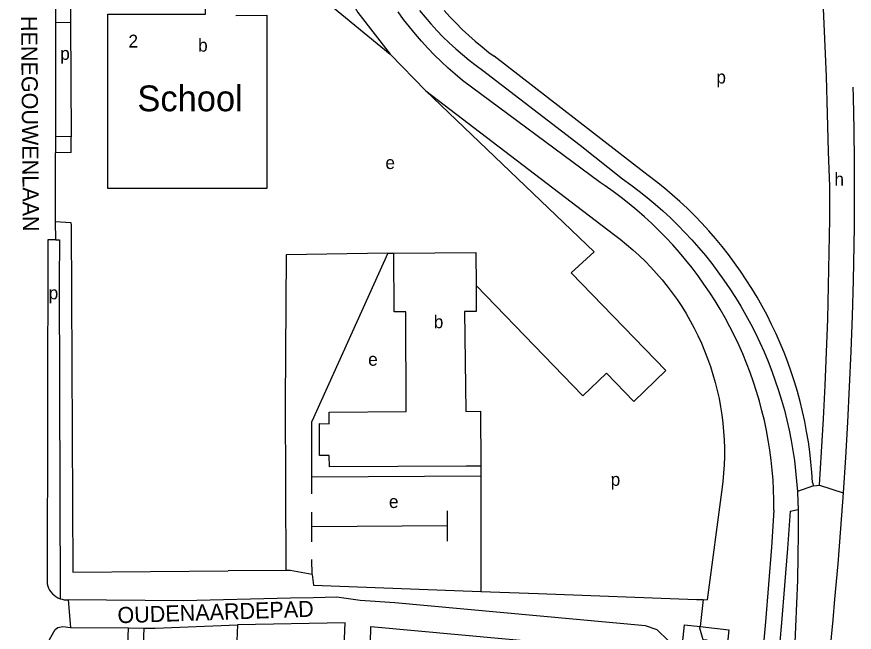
# Model space of a CAD drawing. Extents: x 159675 to 162108, y 386471 to 388472.
# Drawn here: x 161848.2 to 162108.1, y 388087.2 to 388278.2 of the extents above; entities that cross this region are included whole.
import ezdxf

# ---------------------------------------------------------------- set-up
doc = ezdxf.new("R2010")
doc.units = 0
for name, color, linetype in [('BLT_Basislijn', 7, 'Continuous'), ('BLT_Bebouwing', 7, 'Continuous'), ('BLT_Bebouwing_beschrifting', 7, 'Continuous'), ('BLT_Centroide', 7, 'Continuous'), ('BLT_Huisnummer_reeks', 7, 'Continuous'), ('BLT_Straatnaam', 7, 'Continuous'), ('BLT_Vlakafsluiter', 7, 'Continuous')]:
    doc.layers.add(name, color=color, linetype=linetype)

msp = doc.modelspace()

# ---------------------------------------------------------------- linework, layer by layer
at = {"layer": 'BLT_Basislijn'}
for p, q in [((161860.26, 388280.83), (161860.26, 388276.3)), ((161864.85, 388280.93), (161864.87, 388276.39)), ((161860.26, 388276.3), (161860.25, 388241.02)), ((161864.87, 388276.39), (161860.26, 388276.3)), ((161864.87, 388276.39), (161865.07, 388240.88)), ((161964.06, 388266.52), (161975.2, 388255.22)), ((162042.87, 388229.89), (161996.37, 388265.92)), ((162029.23, 388226.75), (161986.56, 388258.42)), ((161975.2, 388255.22), (162033.41, 388210.66)), ((161860.25, 388241.02), (161860.24, 388235.93)), ((161865.07, 388240.88), (161860.25, 388241.02)), ((161865.12, 388236.03), (161865.07, 388240.88)), ((161865.12, 388236.03), (161860.24, 388235.93)), ((161860.28, 388214.65), (161860.24, 388235.93)), ((161860.38, 388208.92), (161860.28, 388214.65)), ((161931.52, 388158.51), (161931.7, 388106.38)), ((161939.82, 388135.44), (161992.2, 388135.77)), ((161992.2, 388135.77), (161992.25, 388099.86)), ((162067.12, 388132.24), (162062.45, 388097.28)), ((161939.77, 388119.96), (161939.75, 388124.46)), ((161981.88, 388120.19), (161981.86, 388124.83)), ((162088.2, 388124.81), (162090.7, 388125.26)), ((161981.88, 388120.19), (161939.77, 388119.96)), ((161939.84, 388115.22), (161939.77, 388119.96)), ((161981.88, 388115.42), (161981.88, 388120.19)), ((161939.85, 388105.11), (161939.8, 388109.73)), ((161865.67, 388105.83), (161913.85, 388106.21)), ((161931.7, 388106.38), (161913.85, 388106.21)), ((161939.85, 388105.11), (161940.33, 388101.78)), ((161940.33, 388101.78), (161992.25, 388099.86)), ((161992.25, 388099.86), (162010.02, 388099.21)), ((161940.36, 388097.93), (161933.19, 388097.75)), ((162010.02, 388099.21), (162059.19, 388097.4)), ((162059.19, 388097.4), (162061.23, 388097.32)), ((162061.23, 388097.32), (162060.31, 388088.99)), ((162061.23, 388097.32), (162062.45, 388097.28)), ((161864.94, 388088.7), (161882.89, 388088.55)), ((161882.89, 388088.55), (161887.72, 388088.51))]:
    msp.add_line(p, q, dxfattribs=at)
for points in [[(161936.74, 388360.11), (161938.19, 388330.51), (161939.99, 388315.57), (161941.48, 388308.4), (161944.32, 388299.31), (161948.47, 388289.38), (161954.03, 388279.48), (161964.06, 388266.52)], [(162100.55, 388225.49), (162100.19, 388236.33), (162099.88, 388247.99), (162099.5, 388259.64), (162099.03, 388271.3), (162098.49, 388282.94), (162097.86, 388294.59), (162097.16, 388306.23), (162096.37, 388317.86), (162095.51, 388329.49), (162095.11, 388334.48)], [(161986.56, 388258.42), (161984.31, 388260.29), (161982.11, 388262.22), (161979.96, 388264.22), (161977.86, 388266.27), (161975.83, 388268.37), (161973.85, 388270.53), (161971.93, 388272.75), (161970.07, 388275.01), (161968.27, 388277.33), (161966.54, 388279.69)], [(161973.2, 388280.14), (161974.93, 388278.02), (161976.71, 388275.94), (161978.56, 388273.92), (161980.46, 388271.95), (161982.42, 388270.04), (161984.44, 388268.19), (161986.51, 388266.4), (161988.63, 388264.67), (161990.8, 388263), (161992.72, 388261.61)], [(161980.85, 388280.14), (161982.67, 388278.11), (161984.55, 388276.13), (161986.49, 388274.21), (161988.48, 388272.34), (161990.52, 388270.54), (161992.62, 388268.8), (161994.77, 388267.11), (161996.37, 388265.92)], [(161992.72, 388261.61), (162023.02, 388238.29), (162036.24, 388227.88)], [(162107.71, 388256.27), (162107.8, 388253.17), (162107.99, 388243.16), (162108.1, 388233.16), (162108.13, 388223.15), (162108.09, 388213.14), (162108.02, 388207.32)], [(162095.2, 388133.63), (162094.99, 388136.82), (162094.7, 388139.99), (162094.33, 388143.16), (162093.89, 388146.32), (162093.36, 388149.46), (162092.76, 388152.6), (162092.08, 388155.71), (162091.32, 388158.81), (162090.48, 388161.89), (162089.56, 388164.94), (162088.57, 388167.97), (162087.51, 388170.98), (162086.36, 388173.96), (162085.15, 388176.91), (162083.86, 388179.82), (162082.49, 388182.71), (162081.06, 388185.55), (162079.56, 388188.37), (162077.98, 388191.14), (162076.34, 388193.87), (162074.62, 388196.56), (162072.84, 388199.21), (162071, 388201.81), (162069.09, 388204.37), (162067.12, 388206.87), (162065.08, 388209.33), (162062.98, 388211.73), (162060.83, 388214.08), (162058.61, 388216.38), (162056.34, 388218.62), (162054.02, 388220.8), (162051.63, 388222.92), (162049.2, 388224.98), (162046.72, 388226.98), (162044.18, 388228.92), (162042.87, 388229.89)], [(162036.24, 388227.88), (162038.84, 388226.01), (162041.38, 388224.09), (162043.88, 388222.1), (162046.33, 388220.05), (162048.72, 388217.93), (162051.07, 388215.76), (162053.35, 388213.54), (162055.58, 388211.25), (162057.76, 388208.91), (162059.87, 388206.51), (162061.92, 388204.07), (162063.91, 388201.57), (162065.84, 388199.02), (162067.7, 388196.43), (162069.5, 388193.79), (162071.23, 388191.1), (162072.89, 388188.38), (162074.49, 388185.61), (162076.01, 388182.8), (162077.46, 388179.96), (162078.85, 388177.08), (162080.15, 388174.17), (162081.39, 388171.22), (162082.55, 388168.25), (162083.64, 388165.24), (162084.65, 388162.22), (162085.58, 388159.16), (162086.44, 388156.09), (162087.22, 388152.99), (162087.93, 388149.87), (162088.55, 388146.74), (162089.1, 388143.6), (162089.57, 388140.44), (162089.95, 388137.27), (162090.26, 388134.09), (162090.49, 388130.9)], [(162083.21, 388125.13), (162083.2, 388128.24), (162083.11, 388131.35), (162082.93, 388134.45), (162082.68, 388137.54), (162082.35, 388140.63), (162081.93, 388143.71), (162081.44, 388146.78), (162080.87, 388149.84), (162080.23, 388152.87), (162079.5, 388155.9), (162078.7, 388158.9), (162077.81, 388161.88), (162076.86, 388164.83), (162075.82, 388167.76), (162074.71, 388170.66), (162073.53, 388173.54), (162072.28, 388176.38), (162070.95, 388179.19), (162069.55, 388181.96), (162068.08, 388184.7), (162066.53, 388187.4), (162064.92, 388190.05), (162063.24, 388192.67), (162061.5, 388195.24), (162059.69, 388197.76), (162057.81, 388200.24), (162055.88, 388202.67), (162053.88, 388205.05), (162051.81, 388207.37), (162049.69, 388209.64), (162047.52, 388211.86), (162045.28, 388214.02), (162042.99, 388216.12), (162040.65, 388218.16), (162038.26, 388220.14), (162035.81, 388222.06), (162033.32, 388223.91), (162030.78, 388225.7), (162029.23, 388226.75)], [(162097.31, 388132.86), (162097.99, 388143.15), (162098.59, 388153.45), (162099.11, 388163.76), (162099.55, 388174.06), (162099.91, 388184.37), (162100.19, 388194.68), (162100.39, 388204.99), (162100.51, 388215.31), (162100.55, 388225.49)], [(161860.28, 388214.65), (161865.04, 388214.29), (161865.1, 388213.44), (161865.67, 388105.83)], [(161860.38, 388208.92), (161857.84, 388208.93), (161857.68, 388102.23)], [(161860.38, 388208.92), (161861.46, 388208.93), (161861.34, 388195.91), (161861.68, 388097.61)], [(162033.41, 388210.66), (162035.47, 388209.11), (162037.49, 388207.5), (162039.46, 388205.82), (162041.37, 388204.09), (162043.23, 388202.3), (162045.04, 388200.45), (162046.78, 388198.54), (162048.47, 388196.58), (162050.09, 388194.58), (162051.65, 388192.52), (162053.15, 388190.41), (162054.58, 388188.26), (162055.94, 388186.07), (162057.24, 388183.83), (162058.46, 388181.56), (162059.62, 388179.25), (162060.7, 388176.9), (162061.71, 388174.52), (162062.64, 388172.11), (162063.5, 388169.68), (162064.29, 388167.22), (162064.99, 388164.73), (162065.62, 388162.23), (162066.17, 388159.7), (162066.65, 388157.17), (162067.04, 388154.61), (162067.36, 388152.05), (162067.59, 388149.48), (162067.75, 388146.9), (162067.83, 388144.32), (162067.82, 388141.73), (162067.74, 388139.15), (162067.57, 388136.57), (162067.33, 388134), (162067.12, 388132.24)], [(162108.02, 388207.32), (162107.78, 388196.33), (162107.47, 388185.33), (162107.07, 388174.34), (162106.59, 388163.35), (162106.04, 388152.37), (162105.4, 388141.39), (162104.68, 388130.41)], [(161939.78, 388130.15), (161939.82, 388135.44)], [(162095.2, 388133.63), (162095.45, 388132.63)], [(162090.49, 388130.9), (162090.64, 388127.71), (162090.7, 388125.26)], [(162095.45, 388132.63), (162097.31, 388132.86)], [(162104.68, 388130.41), (162103.88, 388119.44), (162103.01, 388108.48), (162102.05, 388097.52), (162101.45, 388091.1)], [(162083.21, 388125.13), (162082.42, 388113.58), (162081.54, 388102.03), (162080.59, 388090.49), (162079.55, 388078.95), (162078.44, 388067.42), (162077.25, 388055.9), (162075.97, 388044.39), (162075.2, 388037.72)], [(162088.2, 388124.81), (162087.4, 388113.23), (162086.53, 388101.67), (162085.57, 388090.11), (162084.54, 388078.55), (162083.42, 388067.01), (162082.23, 388055.47), (162080.96, 388043.94), (162080.17, 388037.13)], [(162090.7, 388125.26), (162090.71, 388117.98), (162090.63, 388110.69), (162090.48, 388103.41), (162090.25, 388096.13), (162089.94, 388088.86), (162089.55, 388081.58), (162089.07, 388074.32), (162088.52, 388067.05), (162087.89, 388059.8), (162087.18, 388052.55), (162086.39, 388045.31), (162085.52, 388038.08), (162084.59, 388031)], [(161939.85, 388105.11), (161933.02, 388106.39), (161931.7, 388106.38)], [(161857.68, 388102.23), (161857.86, 388101.55), (161858.1, 388100.9), (161858.42, 388100.28), (161858.81, 388099.7), (161859.27, 388099.16), (161859.78, 388098.68), (161860.34, 388098.27), (161860.95, 388097.92), (161861.68, 388097.61)], [(161861.68, 388097.61), (161862.26, 388097.43), (161862.95, 388097.31), (161863.64, 388097.26), (161864.17, 388097.28)], [(161933.19, 388097.75), (161900, 388096.92), (161864.17, 388097.28)], [(162054.07, 388076.81), (162050.36, 388084.64), (162046.98, 388087.96), (162043.38, 388089.17), (161965.52, 388096.34), (161954.81, 388097.08), (161947.52, 388098.11), (161940.36, 388097.93)], [(161916.7, 388089.52), (161915.16, 388052.31), (161913.95, 388051.7), (161913.71, 388049.26), (161912.26, 388019.67), (161900, 388019.84), (161885.12, 388020.39), (161884.41, 388001.89)], [(161887.72, 388088.51), (161891.17, 388088.48), (161916.7, 388089.52)], [(161933.49, 387779.83), (161930.1, 387781.76), (161928.04, 387792.15), (161923.89, 387830.83), (161923.88, 387839.89), (161925.19, 387848.18), (161929.77, 387873.1), (161932.32, 387895.69), (161933.24, 387928.96), (161933.91, 387940.37), (161936.1, 387952.94), (161939.67, 387968.91), (161941.4, 387981.67), (161942.42, 387995.07), (161942.71, 388009.38), (161943.13, 388017.18), (161944.14, 388031.57), (161947.51, 388050.93), (161949.73, 388069.35), (161949.91, 388085.29), (161950.11, 388090.16), (161916.7, 388089.52)], [(162054.07, 388076.81), (162055.41, 388089.55), (162060.31, 388088.99)], [(162101.45, 388091.1), (162099.79, 388074.18), (162098.05, 388057.26), (162096.22, 388040.36), (162094.33, 388023.58)], [(161820.87, 388066.3), (161831.67, 388066.42), (161886.46, 388054.87), (161887.72, 388088.51)], [(161832.31, 388073.95), (161843.7, 388074.06), (161849.59, 388076.21), (161854.11, 388079.58), (161856.22, 388081.65), (161856.91, 388082.41), (161860.11, 388088.11), (161860.95, 388088.65), (161862.48, 388088.97), (161864.94, 388088.7)], [(161832.31, 388073.95), (161832.61, 388072.25), (161834.51, 388070.58), (161835.75, 388070.21), (161881.89, 388061.46), (161882.89, 388088.55)], [(161952.75, 388034.39), (161955.43, 388049.77), (161957.72, 388068.82), (161958.07, 388089), (162041.72, 388081.29), (162042.69, 388080.96), (162043.74, 388079.93), (162045.86, 388075.45), (162041.42, 388035.23)]]:
    msp.add_lwpolyline(points, dxfattribs=at)
at = {"layer": 'BLT_Bebouwing'}
for p, q in [((161931.78, 388204.26), (161931.52, 388158.51)), ((161963.38, 388204.81), (161931.78, 388204.26)), ((161963.38, 388204.81), (161939.82, 388152.61)), ((161963.38, 388204.81), (161965.28, 388204.82)), ((161990.72, 388204.97), (161990.76, 388194.74)), ((161939.82, 388135.44), (161939.82, 388152.61)), ((161992.2, 388138.75), (161992.2, 388135.77))]:
    msp.add_line(p, q, dxfattribs=at)
for points in [[(161916.16, 388278.55), (161925.79, 388278.66), (161925.79, 388224.84), (161916.13, 388224.85), (161876.45, 388224.85), (161876.48, 388278.92), (161906.75, 388278.91), (161906.77, 388292.32), (161895.79, 388292.33)], [(161928.61, 388292.29), (161942.19, 388292.14), (161942.19, 388284.69), (161964.06, 388266.52)], [(161975.2, 388255.22), (162027.46, 388205.27), (162020.27, 388198.71), (162049.62, 388168.45), (162039.72, 388158.84), (162031.22, 388167.61), (162023.93, 388160.54), (161990.76, 388194.74)], [(161987.68, 388138.73), (161945.23, 388138.48), (161945.2, 388142.08), (161942.2, 388142.08), (161942.16, 388151.94), (161945.16, 388151.9), (161945.14, 388155.51), (161969.12, 388155.65), (161969, 388186.66), (161965.39, 388186.64), (161965.28, 388204.82)], [(161965.28, 388204.82), (161990.72, 388204.97)], [(161990.76, 388194.74), (161990.79, 388186.76), (161987.2, 388186.75), (161987.56, 388155.74), (161992.12, 388155.79), (161992.2, 388138.75)], [(161992.2, 388138.75), (161987.68, 388138.73)], [(162061.61, 388076.67), (162062.48, 388084.74), (162061.22, 388084.87), (162060.25, 388088.52), (162060.31, 388088.99)], [(162060.31, 388088.99), (162069.26, 388087.98), (162067.95, 388075.92)]]:
    msp.add_lwpolyline(points, dxfattribs=at)
at = {"layer": 'BLT_Vlakafsluiter'}
for p, q in [((162095.45, 388132.63), (162090.49, 388130.9)), ((162097.31, 388132.86), (162104.68, 388130.41)), ((161864.17, 388097.28), (161864.94, 388088.7))]:
    msp.add_line(p, q, dxfattribs=at)

# ---------------------------------------------------------------- texts
at = {"layer": 'BLT_Bebouwing_beschrifting'}
msp.add_text('School', height=8, dxfattribs=at).set_placement((161885.65, 388248.83))
at = {"layer": 'BLT_Centroide'}
for s, p in [('b', (161904.49, 388267.32)), ('p', (161861.7, 388264.77)), ('p', (162065.34, 388257.45)), ('e', (161962.63, 388230.91)), ('h', (162101.97, 388225.78)), ('p', (161858.12, 388190.5)), ('b', (161977.63, 388181.52)), ('e', (161957.28, 388169.89)), ('p', (162032.54, 388132.62)), ('e', (161963.73, 388125.75))]:
    msp.add_text(s, height=4, dxfattribs=at).set_placement(p)
at = {"layer": 'BLT_Huisnummer_reeks'}
msp.add_text('2', height=4, rotation=0.3244, dxfattribs=at).set_placement((161882.9, 388268.59))
at = {"layer": 'BLT_Straatnaam'}
for s, rotation, p in [('HENEGOUWENLAAN', 270.5085, (161849.54, 388278.37)), ('OUDENAARDEPAD', 1.9413, (161879.55, 388089.98))]:
    msp.add_text(s, height=5, rotation=rotation, dxfattribs=at).set_placement(p)

doc.saveas('drawing.dxf')
